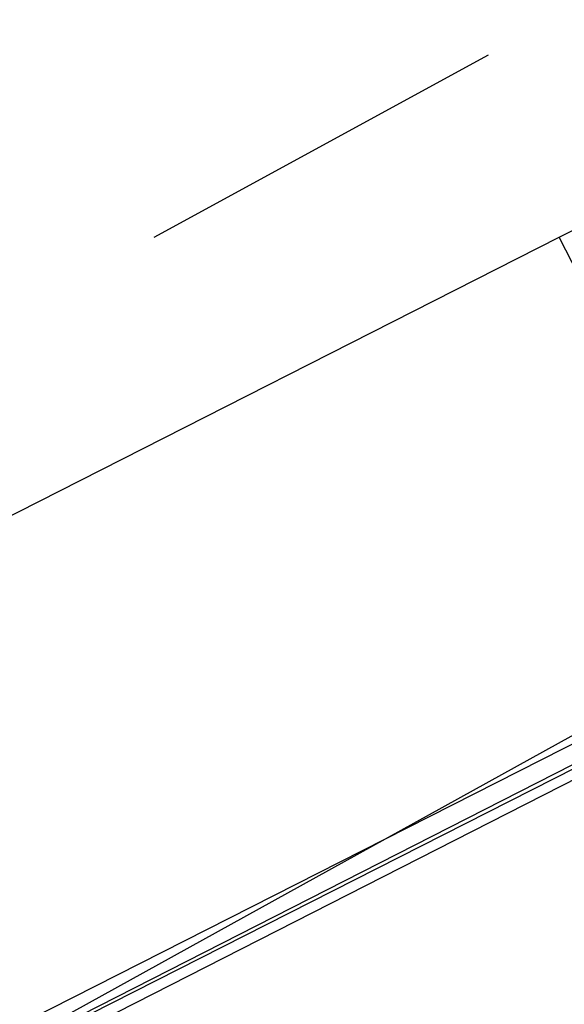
# Model space of a CAD drawing. Header units: feet. Extents: x -79 to 198, y -22 to 181.
# Tile 257 of 656: x 105.423 to 106.14, y 26.194 to 27.491. Entities that reach past the tile are written whole.
import ezdxf

# ---------------------------------------------------------------- set-up
doc = ezdxf.new("R2010")
doc.units = ezdxf.units.FT
doc.layers.add('A-LINEA', color=7, linetype='CONTINUOUS')

msp = doc.modelspace()

# ---------------------------------------------------------------- linework, layer by layer
at = {"layer": 'A-LINEA'}
for p, q in [((105.6, 27.2044), (106.04, 27.4444)), ((105.6, 27.2044), (106.04, 27.4444)), ((102.8267, 25.5244), (106.1333, 27.2044)), ((102.8267, 25.5244), (106.1333, 27.2044))]:
    msp.add_line(p, q, dxfattribs=at)
for points in [[(103.4533, 25.1244), (105.36, 26.1111), (107.24, 27.1511), (109.1067, 28.2444), (110.9333, 29.3778), (112.7467, 30.5511), (114.52, 31.7644), (116.2667, 33.0311), (117.9733, 34.3244), (119.6533, 35.6711), (121.3067, 37.0578)], [(103.4533, 25.1244), (105.36, 26.1111), (107.24, 27.1511), (109.1067, 28.2444), (110.9333, 29.3778), (112.7467, 30.5511), (114.52, 31.7644), (116.2667, 33.0311), (117.9733, 34.3244), (119.6533, 35.6711), (121.3067, 37.0578)], [(106.1333, 27.2044), (106.4, 27.3378), (106.6667, 26.8178), (106.4, 26.6844), (106.1333, 27.2044)], [(106.1333, 27.2044), (106.4, 27.3378), (106.6667, 26.8178), (106.4, 26.6844), (106.1333, 27.2044)], [(103, 24.9244), (103.0133, 24.9111), (106.52, 26.6978), (106.52, 26.7111), (106.52, 26.7244), (103, 24.9378), (103, 24.9244)], [(103, 24.9244), (103.0133, 24.9111), (106.52, 26.6978), (106.52, 26.7111), (106.52, 26.7244), (103, 24.9378), (103, 24.9244)], [(103.0267, 24.8978), (106.5333, 26.6844), (106.5333, 26.6978), (103.0133, 24.9111), (103.0133, 24.8978), (103.0267, 24.8978)], [(103.0267, 24.8978), (106.5333, 26.6844), (106.5333, 26.6978), (103.0133, 24.9111), (103.0133, 24.8978), (103.0267, 24.8978)]]:
    msp.add_lwpolyline(points, dxfattribs=at)

doc.saveas('drawing.dxf')
